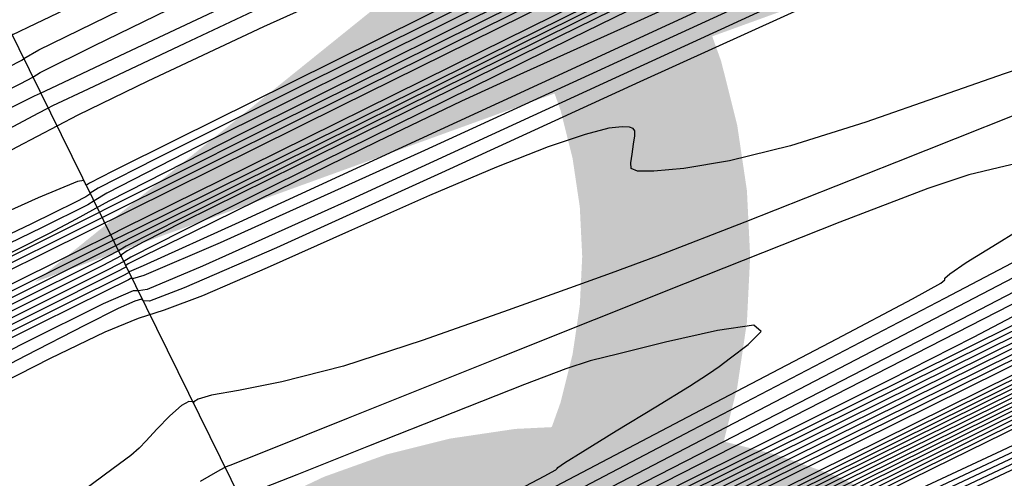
# Model space of a CAD drawing. Extents: x 3249832 to 3255657, y 13789405 to 13793316.
# Tile 585 of 656: x 3255022.88 to 3255037.53, y 13790635.76 to 13790642.59. Entities that reach past the tile are written whole.
import ezdxf

# ---------------------------------------------------------------- set-up
doc = ezdxf.new("R2010")
doc.units = 0
doc.header["$LTSCALE"] = 100
doc.header["$MEASUREMENT"] = 0
doc.linetypes.add('DASHED', pattern=[0.75, 0.5, -0.25])
for name, color, linetype in [('GRATIO_CON', 10, 'CONTINUOUS'), ('GRATIO_ICON', 7, 'CONTINUOUS'), ('PLAN', 7, 'CONTINUOUS'), ('TARGETS_EAST', 7, 'CONTINUOUS')]:
    doc.layers.add(name, color=color, linetype=linetype)
doc.styles.add('Gratio_032316_contours$0$symbol', font='symbol.shx')
doc.linetypes.add('Gratio_032316_contours$0$DEPRESSION', pattern='A,0.3,["%",Gratio_032316_contours$0$symbol,S=0.05,R=180,X=0,Y=0],0.0001', length=0.3001)

# ---------------------------------------------------------------- blocks, each defined once
blk = doc.blocks.new('Gratio_032316_contours')
at = {"layer": 'GRATIO_CON', "color": 5, "linetype": 'Continuous', "flags": 128}
for points in [[(3255090.134, 13790672.269), (3255073.563, 13790664.012), (3255054.005, 13790654.327), (3255037.361, 13790646.103), (3255027.65, 13790641.302), (3255021.364, 13790638.183), (3255013.11, 13790634.082), (3254999.216, 13790627.185), (3254982.884, 13790619.087), (3254969.034, 13790612.234), (3254961.357, 13790608.463), (3254958.627, 13790607.171), (3254958.389, 13790607.146), (3254958.54, 13790607.345), (3254958.393, 13790607.407), (3254957.615, 13790607.137), (3254956.027, 13790606.432), (3254954.078, 13790605.535)], [(3254995.333, 13790628.657), (3255002.15, 13790632.1), (3255010.283, 13790636.165), (3255017.233, 13790639.624), (3255021.121, 13790641.557), (3255022.555, 13790642.267), (3255022.762, 13790642.367), (3255022.764, 13790642.366), (3255022.765, 13790642.365), (3255022.766, 13790642.366), (3255023.114, 13790642.533), (3255025.549, 13790643.701), (3255032.159, 13790646.871), (3255043.986, 13790652.538), (3255057.903, 13790659.181), (3255069.735, 13790664.774), (3255076.411, 13790667.832), (3255079.274, 13790669.033), (3255080.766, 13790669.597)], [(3255080.208, 13790667.47), (3255066.118, 13790660.448), (3255049.489, 13790652.212), (3255035.338, 13790645.216), (3255027.154, 13790641.163), (3255022.31, 13790638.751), (3255016.645, 13790635.928), (3255007.249, 13790631.26), (3254996.203, 13790625.781)], [(3254950.321, 13790594.452), (3254959.763, 13790599.191), (3254976.818, 13790607.581), (3254996.942, 13790617.42), (3255014.068, 13790625.768), (3255023.645, 13790630.425), (3255027.179, 13790632.132), (3255027.688, 13790632.368), (3255028.205, 13790632.618), (3255031.805, 13790634.4), (3255041.571, 13790639.238), (3255059.052, 13790647.892), (3255079.638, 13790658.058), (3255097.179, 13790666.666)], [(3254966.41, 13790602.369), (3254981.803, 13790609.942), (3254999.965, 13790618.821), (3255015.423, 13790626.355), (3255024.067, 13790630.557), (3255027.256, 13790632.097), (3255027.716, 13790632.31), (3255028.117, 13790632.503), (3255030.901, 13790633.883), (3255038.458, 13790637.627), (3255052.061, 13790644.366), (3255068.534, 13790652.524), (3255083.587, 13790659.979)], [(3254973.057, 13790605.548), (3254986.788, 13790612.302), (3255002.989, 13790620.222), (3255016.777, 13790626.942), (3255024.488, 13790630.69), (3255027.333, 13790632.062), (3255027.744, 13790632.252), (3255028.07, 13790632.409), (3255030.334, 13790633.532), (3255036.477, 13790636.578), (3255047.591, 13790642.084), (3255061.36, 13790648.904), (3255074.616, 13790655.469), (3255084.808, 13790660.513)], [(3254973.022, 13790605.373), (3254979.703, 13790608.726), (3254991.772, 13790614.663), (3255006.012, 13790621.624), (3255018.131, 13790627.53), (3255024.908, 13790630.824), (3255027.409, 13790632.031), (3255027.77, 13790632.197), (3255028.021, 13790632.318), (3255029.765, 13790633.183), (3255034.496, 13790635.53), (3255043.121, 13790639.803), (3255054.186, 13790645.283), (3255065.645, 13790650.959), (3255075.733, 13790655.952), (3255083.793, 13790659.922)], [(3254993.942, 13790627.314), (3255003.569, 13790632.194), (3255011.751, 13790636.335), (3255016.33, 13790638.661), (3255018.184, 13790639.612), (3255018.954, 13790640.01), (3255019.945, 13790640.51), (3255021.127, 13790641.101), (3255022.137, 13790641.603), (3255022.702, 13790641.884), (3255022.909, 13790641.989), (3255022.936, 13790642.013), (3255023.161, 13790642.14), (3255024.776, 13790642.938), (3255029.175, 13790645.068), (3255037.056, 13790648.855), (3255046.332, 13790653.287), (3255054.22, 13790657.016)], [(3255058.673, 13790656.885), (3255044.972, 13790650.098), (3255033.314, 13790644.329), (3255026.658, 13790641.024), (3255023.255, 13790639.319), (3255020.18, 13790637.775), (3255015.282, 13790635.334), (3255009.522, 13790632.475), (3255004.637, 13790630.057), (3255001.929, 13790628.726), (3255000.966, 13790628.271), (3255000.882, 13790628.262), (3255000.82, 13790628.277), (3254999.962, 13790627.908), (3254997.5, 13790626.755), (3254993.026, 13790624.614)], [(3254992.997, 13790615.082), (3255001.741, 13790619.384), (3255012.058, 13790624.427), (3255020.839, 13790628.707), (3255025.749, 13790631.093), (3255027.561, 13790631.967), (3255027.823, 13790632.088), (3255027.925, 13790632.137), (3255028.628, 13790632.486), (3255030.534, 13790633.433), (3255034.181, 13790635.241), (3255039.837, 13790638.043), (3255047.704, 13790641.939), (3255057.584, 13790646.831), (3255067.68, 13790651.813), (3255075.793, 13790655.781), (3255080.322, 13790657.93)], [(3254995.724, 13790616.293), (3254999.644, 13790618.261), (3255006.726, 13790621.744), (3255015.081, 13790625.829), (3255022.192, 13790629.295), (3255026.169, 13790631.227), (3255027.637, 13790631.936), (3255027.849, 13790632.033), (3255028.149, 13790632.181), (3255030.243, 13790633.22), (3255035.923, 13790636.036), (3255046.09, 13790641.071), (3255058.062, 13790646.985), (3255068.263, 13790651.993), (3255074.011, 13790654.756), (3255076.188, 13790655.72), (3255076.571, 13790655.782), (3255076.64, 13790655.686), (3255076.691, 13790655.587), (3255076.72, 13790655.493), (3255076.824, 13790655.455), (3255077.493, 13790655.705), (3255079.314, 13790656.521), (3255082.589, 13790658.039)], [(3254995.587, 13790627.779), (3254998.929, 13790629.517), (3255004.987, 13790632.603), (3255012.14, 13790636.225), (3255018.231, 13790639.298), (3255021.637, 13790641.012), (3255022.894, 13790641.642), (3255023.072, 13790641.736), (3255023.183, 13790641.803), (3255023.988, 13790642.208), (3255026.185, 13790643.279), (3255030.124, 13790645.176), (3255034.761, 13790647.393), (3255038.705, 13790649.258), (3255041.036, 13790650.327), (3255042.73, 13790651.076), (3255045.234, 13790652.212), (3255049.538, 13790654.216), (3255054.79, 13790656.683)], [(3255051.228, 13790653.322), (3255040.455, 13790647.983), (3255031.291, 13790643.442), (3255026.162, 13790640.885), (3255024.201, 13790639.887), (3255023.714, 13790639.621), (3255023.315, 13790639.408), (3255022.841, 13790639.168), (3255022.438, 13790638.968), (3255022.214, 13790638.858), (3255022.135, 13790638.821), (3255022.128, 13790638.82), (3255021.96, 13790638.742), (3255020.747, 13790638.159), (3255017.443, 13790636.564), (3255011.525, 13790633.705), (3255004.555, 13790630.345), (3254998.619, 13790627.5), (3254995.188, 13790625.89)], [(3255011.71, 13790624.105), (3255018.105, 13790627.231), (3255023.546, 13790629.883), (3255026.59, 13790631.362), (3255027.713, 13790631.904), (3255027.875, 13790631.979), (3255028.14, 13790632.11), (3255029.982, 13790633.024), (3255034.981, 13790635.503), (3255043.929, 13790639.935), (3255054.466, 13790645.14)], [(3255012.938, 13790624.617), (3255016.695, 13790626.465), (3255021.128, 13790628.632), (3255024.9, 13790630.471), (3255027.01, 13790631.496), (3255027.789, 13790631.872), (3255027.901, 13790631.925), (3255028.13, 13790632.039), (3255029.721, 13790632.829), (3255034.04, 13790634.971), (3255041.768, 13790638.799), (3255050.869, 13790643.296), (3255058.625, 13790647.103)], [(3255019.922, 13790627.743), (3255024.138, 13790629.881), (3255025.687, 13790630.668), (3255025.905, 13790630.78), (3255025.903, 13790630.781), (3255025.903, 13790630.784), (3255025.904, 13790630.787), (3255025.903, 13790630.79), (3255025.901, 13790630.794), (3255025.898, 13790630.798), (3255025.907, 13790630.807), (3255025.993, 13790630.854), (3255026.232, 13790630.974), (3255026.664, 13790631.186), (3255027.174, 13790631.436), (3255027.608, 13790631.647), (3255027.851, 13790631.765), (3255027.94, 13790631.809), (3255027.954, 13790631.817), (3255028.11, 13790631.896), (3255029.2, 13790632.439), (3255032.156, 13790633.907), (3255037.447, 13790636.528), (3255043.677, 13790639.606)], [(3254993.39, 13790614.204), (3254998.874, 13790616.997), (3255006.765, 13790621.003), (3255015.343, 13790625.355), (3255022.407, 13790628.938), (3255026.449, 13790630.989), (3255028.733, 13790632.14), (3255031.214, 13790633.375), (3255035.286, 13790635.392), (3255040.081, 13790637.761), (3255044.167, 13790639.767), (3255046.468, 13790640.873), (3255047.34, 13790641.26), (3255047.494, 13790641.284), (3255047.521, 13790641.246), (3255047.542, 13790641.206), (3255047.553, 13790641.169), (3255047.721, 13790641.213), (3255048.87, 13790641.728), (3255051.99, 13790643.183)], [(3254994.306, 13790614.566), (3254997.54, 13790616.241), (3255002.615, 13790618.828), (3255009.616, 13790622.383), (3255017.09, 13790626.175), (3255023.196, 13790629.273), (3255026.665, 13790631.033), (3255028.5, 13790631.96), (3255030.273, 13790632.843), (3255033.126, 13790634.257), (3255036.485, 13790635.917), (3255039.347, 13790637.322), (3255040.96, 13790638.097), (3255041.571, 13790638.368), (3255041.678, 13790638.385), (3255041.698, 13790638.358), (3255041.712, 13790638.33), (3255041.72, 13790638.304), (3255041.9, 13790638.364), (3255043.145, 13790638.933), (3255046.525, 13790640.515), (3255052.58, 13790643.362)], [(3255012.468, 13790623.763), (3255018.837, 13790626.995), (3255023.986, 13790629.608), (3255026.882, 13790631.078), (3255028.268, 13790631.78), (3255029.331, 13790632.311), (3255030.965, 13790633.121), (3255032.889, 13790634.072), (3255034.528, 13790634.877), (3255035.451, 13790635.32), (3255035.801, 13790635.475), (3255035.863, 13790635.485), (3255035.874, 13790635.47), (3255035.882, 13790635.454), (3255035.887, 13790635.439), (3255036.08, 13790635.516), (3255037.42, 13790636.138), (3255041.061, 13790637.848), (3255047.578, 13790640.916), (3255055.258, 13790644.524)], [(3255014.593, 13790636.667), (3255019.381, 13790639.205), (3255022.135, 13790640.66), (3255023.149, 13790641.197), (3255023.295, 13790641.274), (3255023.371, 13790641.312), (3255023.901, 13790641.563), (3255025.337, 13790642.241), (3255027.955, 13790643.476), (3255031.322, 13790645.063), (3255034.834, 13790646.714), (3255037.959, 13790648.175)], [(3255040.505, 13790648.273), (3255036.338, 13790646.196), (3255031.42, 13790643.758), (3255027.236, 13790641.685), (3255024.901, 13790640.52), (3255024.044, 13790640.082), (3255023.926, 13790640.008), (3255023.921, 13790639.993), (3255023.862, 13790639.955), (3255023.695, 13790639.868), (3255023.395, 13790639.719), (3255023.041, 13790639.547), (3255022.74, 13790639.403), (3255022.43, 13790639.258), (3255021.387, 13790638.78), (3255018.716, 13790637.555), (3255014.101, 13790635.445)], [(3254994.305, 13790613.689), (3254996.831, 13790615.066), (3254999.417, 13790616.48), (3255001.487, 13790617.639), (3255002.684, 13790618.363), (3255003.521, 13790618.898), (3255004.731, 13790619.601), (3255006.895, 13790620.755), (3255009.989, 13790622.354), (3255013.838, 13790624.32), (3255018.171, 13790626.524), (3255022.331, 13790628.636), (3255025.565, 13790630.277), (3255027.338, 13790631.178), (3255027.993, 13790631.511), (3255028.087, 13790631.56), (3255028.284, 13790631.651), (3255029.65, 13790632.293), (3255033.357, 13790634.039), (3255039.989, 13790637.164), (3255047.8, 13790640.837), (3255054.46, 13790643.949)], [(3254995.637, 13790614.237), (3254997.743, 13790615.406), (3255000.426, 13790616.869), (3255003.173, 13790618.367), (3255005.374, 13790619.589), (3255006.647, 13790620.34), (3255007.539, 13790620.889), (3255008.827, 13790621.619), (3255011.092, 13790622.818), (3255014.139, 13790624.392), (3255017.58, 13790626.151), (3255021.023, 13790627.904), (3255024.078, 13790629.456), (3255026.354, 13790630.611), (3255027.591, 13790631.239), (3255028.047, 13790631.471), (3255028.114, 13790631.503), (3255028.29, 13790631.58), (3255029.501, 13790632.143), (3255032.78, 13790633.683), (3255038.645, 13790636.445), (3255045.551, 13790639.691), (3255051.439, 13790642.443)], [(3255012.922, 13790623.637), (3255015.288, 13790624.881), (3255018.289, 13790626.43), (3255021.321, 13790627.982), (3255023.875, 13790629.284), (3255025.825, 13790630.276), (3255027.144, 13790630.945), (3255027.843, 13790631.3), (3255028.101, 13790631.43), (3255028.141, 13790631.445), (3255028.296, 13790631.508), (3255029.351, 13790631.994), (3255032.202, 13790633.328), (3255037.3, 13790635.725), (3255043.302, 13790638.546), (3255048.418, 13790640.937), (3255051.353, 13790642.28)]]:
    blk.add_lwpolyline(points, dxfattribs=at)
at = {"layer": 'GRATIO_CON', "color": 1, "linetype": 'Continuous', "flags": 128}
for points in [[(3254951.513, 13790595.43), (3254961.895, 13790600.484), (3254978.903, 13790608.777), (3254998.336, 13790618.251), (3255014.671, 13790626.211), (3255023.781, 13790630.643), (3255027.142, 13790632.268), (3255027.627, 13790632.492), (3255027.631, 13790632.485), (3255027.633, 13790632.481), (3255027.635, 13790632.48), (3255028.138, 13790632.728), (3255031.66, 13790634.473), (3255041.217, 13790639.207), (3255058.316, 13790647.68), (3255078.408, 13790657.661), (3255095.433, 13790666.172)], [(3255080.634, 13790667.253), (3255069.737, 13790661.867), (3255057.995, 13790656.065), (3255046.683, 13790650.477), (3255036.908, 13790645.651), (3255029.74, 13790642.111), (3255025.863, 13790640.196), (3255024.435, 13790639.489), (3255024.231, 13790639.388), (3255023.731, 13790639.14), (3255020.24, 13790637.4), (3255010.767, 13790632.676), (3254993.818, 13790624.218), (3254973.896, 13790614.253), (3254957.001, 13790605.755), (3254947.618, 13790600.948)], [(3254952.353, 13790596.064), (3254955.347, 13790597.425), (3254961.214, 13790600.243), (3254971.433, 13790605.213), (3254986.509, 13790612.56), (3255003.069, 13790620.632), (3255016.767, 13790627.306), (3255024.383, 13790631.008), (3255027.193, 13790632.364), (3255027.599, 13790632.551), (3255028.05, 13790632.768), (3255031.186, 13790634.321), (3255039.698, 13790638.538), (3255054.926, 13790646.085), (3255072.82, 13790654.974), (3255087.982, 13790662.554)], [(3255084.337, 13790668.924), (3255079.201, 13790666.448), (3255070.56, 13790662.19), (3255058.045, 13790656.005), (3255044.4, 13790649.26), (3255033.15, 13790643.697), (3255026.902, 13790640.607), (3255024.601, 13790639.468), (3255024.272, 13790639.305), (3255023.828, 13790639.085), (3255020.729, 13790637.542), (3255012.319, 13790633.349), (3254997.274, 13790625.841), (3254979.591, 13790616.997), (3254964.594, 13790609.453), (3254956.252, 13790605.18), (3254953.097, 13790603.471)], [(3254970.916, 13790605.055), (3254980.97, 13790609.941), (3254994.115, 13790616.344), (3255007.801, 13790623.014), (3255018.862, 13790628.402), (3255024.982, 13790631.376), (3255027.241, 13790632.465), (3255027.567, 13790632.614), (3255027.962, 13790632.806), (3255030.713, 13790634.169), (3255038.179, 13790637.869), (3255051.536, 13790644.489), (3255067.232, 13790652.287), (3255080.531, 13790658.935)], [(3255080.081, 13790665.791), (3255078.136, 13790665.116), (3255076.661, 13790664.68), (3255074.515, 13790663.857), (3255070.728, 13790662.122), (3255065.014, 13790659.353), (3255057.255, 13790655.53), (3255047.696, 13790650.808), (3255038.036, 13790646.033), (3255030.337, 13790642.224), (3255026.094, 13790640.12), (3255024.532, 13790639.342), (3255024.31, 13790639.228), (3255023.923, 13790639.034), (3255021.216, 13790637.685), (3255013.871, 13790634.022), (3255000.731, 13790627.465), (3254985.286, 13790619.74), (3254972.187, 13790613.151), (3254964.887, 13790609.411), (3254962.029, 13790607.866), (3254961.057, 13790607.271), (3254959.921, 13790606.62), (3254958.588, 13790605.87)], [(3254972.72, 13790606.063), (3254980.618, 13790609.867), (3254990.508, 13790614.669), (3255001.72, 13790620.128), (3255012.533, 13790625.396), (3255020.957, 13790629.499), (3255025.582, 13790631.744), (3255027.289, 13790632.566), (3255027.536, 13790632.678), (3255027.875, 13790632.844), (3255030.24, 13790634.018), (3255036.66, 13790637.2), (3255048.146, 13790642.894), (3255061.643, 13790649.599), (3255073.08, 13790655.317), (3255079.441, 13790658.562), (3255081.939, 13790659.914)], [(3255082.407, 13790666.461), (3255078.183, 13790664.517), (3255073.275, 13790662.284), (3255069.098, 13790660.449), (3255066.582, 13790659.458), (3255064.693, 13790658.764), (3255061.911, 13790657.578), (3255057.12, 13790655.319), (3255050.828, 13790652.257), (3255043.949, 13790648.871), (3255037.347, 13790645.612), (3255031.672, 13790642.806), (3255027.524, 13790640.75), (3255025.285, 13790639.634), (3255024.462, 13790639.216), (3255024.347, 13790639.15), (3255024.018, 13790638.982), (3255021.704, 13790637.828), (3255015.423, 13790634.696), (3255004.187, 13790629.089), (3254990.981, 13790622.484)], [(3254990.092, 13790614.702), (3255000.021, 13790619.491), (3255009.583, 13790624.126), (3255016.932, 13790627.696), (3255021.996, 13790630.16), (3255025.147, 13790631.694), (3255026.778, 13790632.486), (3255027.38, 13790632.775), (3255027.468, 13790632.814), (3255027.469, 13790632.812), (3255027.47, 13790632.811), (3255027.471, 13790632.812), (3255027.698, 13790632.926), (3255029.292, 13790633.719), (3255033.621, 13790635.865), (3255041.365, 13790639.704), (3255050.466, 13790644.225), (3255058.178, 13790648.08)], [(3255053.29, 13790652.574), (3255047.133, 13790649.766), (3255043.566, 13790648.188), (3255041.501, 13790647.299), (3255039.21, 13790646.254), (3255035.472, 13790644.456), (3255031.088, 13790642.312), (3255027.367, 13790640.476), (3255025.292, 13790639.443), (3255024.53, 13790639.054), (3255024.425, 13790638.991), (3255024.208, 13790638.877), (3255022.679, 13790638.113), (3255018.527, 13790636.043), (3255011.1, 13790632.337), (3255002.37, 13790627.97), (3254994.967, 13790624.246)], [(3254989.517, 13790614.587), (3254998.778, 13790619.021), (3255009.723, 13790624.304), (3255019.12, 13790628.854), (3255024.538, 13790631.479), (3255026.729, 13790632.541), (3255027.243, 13790632.79), (3255027.378, 13790632.855), (3255027.429, 13790632.878), (3255027.436, 13790632.882), (3255027.609, 13790632.968), (3255028.818, 13790633.569), (3255032.101, 13790635.197), (3255037.975, 13790638.109), (3255044.878, 13790641.538), (3255050.726, 13790644.462), (3255054.023, 13790646.144)], [(3255051.748, 13790651.622), (3255043.297, 13790647.719), (3255036.151, 13790644.425), (3255032.117, 13790642.582), (3255030.378, 13790641.799), (3255029.455, 13790641.377), (3255028.193, 13790640.77), (3255026.712, 13790640.046), (3255025.454, 13790639.428), (3255024.751, 13790639.082), (3255024.492, 13790638.953), (3255024.456, 13790638.931), (3255024.458, 13790638.924), (3255024.462, 13790638.915), (3255024.465, 13790638.909), (3255024.303, 13790638.824), (3255023.166, 13790638.256), (3255020.079, 13790636.717), (3255014.556, 13790633.961)], [(3254995.013, 13790617.354), (3255003.162, 13790621.256), (3255012.756, 13790625.885), (3255020.913, 13790629.832), (3255025.474, 13790632.036), (3255027.156, 13790632.844), (3255027.399, 13790632.956), (3255027.401, 13790632.953), (3255027.402, 13790632.951), (3255027.402, 13790632.951), (3255027.52, 13790633.01), (3255028.344, 13790633.42), (3255030.582, 13790634.529), (3255034.585, 13790636.514), (3255039.289, 13790638.851), (3255043.275, 13790640.843), (3255045.55, 13790642.004), (3255046.825, 13790642.681), (3255048.237, 13790643.433), (3255050.676, 13790644.696), (3255054.047, 13790646.429)], [(3255052.216, 13790651.608), (3255045.128, 13790648.34), (3255036.93, 13790644.552), (3255030.007, 13790641.352), (3255026.14, 13790639.572), (3255024.712, 13790638.924), (3255024.503, 13790638.838), (3255024.5, 13790638.843), (3255024.499, 13790638.844), (3255024.499, 13790638.841), (3255024.5, 13790638.836), (3255024.503, 13790638.831), (3255024.504, 13790638.826), (3255024.399, 13790638.771), (3255023.654, 13790638.399), (3255021.631, 13790637.39), (3255018.013, 13790635.585), (3255013.76, 13790633.457)], [(3254994.931, 13790617.573), (3254996.5, 13790618.247), (3255000.319, 13790620.027), (3255007.121, 13790623.284), (3255015.129, 13790627.148), (3255021.94, 13790630.439), (3255025.75, 13790632.272), (3255027.159, 13790632.94), (3255027.364, 13790633.028), (3255027.43, 13790633.054), (3255027.87, 13790633.271), (3255029.062, 13790633.861), (3255031.195, 13790634.918), (3255033.701, 13790636.163), (3255035.824, 13790637.225), (3255037.077, 13790637.864), (3255038.046, 13790638.373), (3255039.585, 13790639.175), (3255042.342, 13790640.592), (3255046.14, 13790642.54), (3255050.597, 13790644.834), (3255055.287, 13790647.263)], [(3255040.788, 13790646.115), (3255034.337, 13790643.14), (3255028.9, 13790640.642), (3255025.858, 13790639.265), (3255024.726, 13790638.78), (3255024.553, 13790638.732), (3255024.545, 13790638.747), (3255024.542, 13790638.752), (3255024.542, 13790638.751), (3255024.542, 13790638.749), (3255024.543, 13790638.746), (3255024.544, 13790638.744), (3255024.494, 13790638.718), (3255024.141, 13790638.542), (3255023.183, 13790638.064), (3255021.469, 13790637.208), (3255019.455, 13790636.201), (3255017.746, 13790635.341), (3255016.738, 13790634.825), (3255015.976, 13790634.421), (3255014.792, 13790633.794), (3255012.707, 13790632.703)], [(3255010.929, 13790625.375), (3255015.037, 13790627.342), (3255019.874, 13790629.676), (3255023.987, 13790631.664), (3255026.289, 13790632.772), (3255027.14, 13790633.175), (3255027.266, 13790633.226), (3255027.32, 13790633.242), (3255027.67, 13790633.41), (3255028.61, 13790633.882), (3255030.404, 13790634.794), (3255033.182, 13790636.218), (3255037.044, 13790638.212), (3255041.89, 13790640.729), (3255046.839, 13790643.309), (3255050.81, 13790645.392), (3255053.016, 13790646.567)], [(3255037.608, 13790644.1), (3255036.581, 13790643.676), (3255034.785, 13790642.881), (3255032.11, 13790641.663), (3255029.155, 13790640.31), (3255026.7, 13790639.195), (3255025.326, 13790638.595), (3255024.806, 13790638.401), (3255024.715, 13790638.404), (3255024.688, 13790638.426), (3255024.588, 13790638.401), (3255024.341, 13790638.289), (3255023.852, 13790638.043), (3255022.961, 13790637.584), (3255021.492, 13790636.822), (3255019.393, 13790635.732), (3255017.125, 13790634.548), (3255015.274, 13790633.571), (3255014.269, 13790633.019)], [(3255014.66, 13790627.315), (3255016.234, 13790628.049), (3255018.996, 13790629.371), (3255022.247, 13790630.939), (3255025.013, 13790632.273), (3255026.565, 13790633.017), (3255027.165, 13790633.298), (3255027.32, 13790633.366), (3255027.572, 13790633.492), (3255028.597, 13790634.023), (3255031.105, 13790635.328), (3255035.44, 13790637.588), (3255040.488, 13790640.223)], [(3255038.131, 13790641.984), (3255037.53, 13790641.785), (3255036.607, 13790641.46), (3255035.472, 13790641.065), (3255034.352, 13790640.713), (3255033.44, 13790640.488), (3255032.764, 13790640.376), (3255032.315, 13790640.335), (3255032.073, 13790640.335), (3255031.981, 13790640.373), (3255031.972, 13790640.458), (3255031.991, 13790640.589), (3255032.015, 13790640.736), (3255032.033, 13790640.861), (3255032.035, 13790640.936), (3255032.01, 13790640.972), (3255031.953, 13790640.988), (3255031.846, 13790640.997), (3255031.644, 13790640.973), (3255031.292, 13790640.882), (3255030.743, 13790640.695), (3255029.976, 13790640.396), (3255028.975, 13790639.973), (3255027.77, 13790639.438), (3255026.562, 13790638.897), (3255025.596, 13790638.48), (3255025.025, 13790638.267), (3255024.641, 13790638.141), (3255024.143, 13790637.938), (3255023.329, 13790637.545), (3255022.382, 13790637.063)], [(3255014.686, 13790627.651), (3255015.407, 13790627.971), (3255016.677, 13790628.542), (3255018.162, 13790629.211), (3255019.422, 13790629.773), (3255020.166, 13790630.097), (3255020.714, 13790630.338), (3255021.54, 13790630.723), (3255022.954, 13790631.4), (3255024.619, 13790632.203), (3255026.036, 13790632.886), (3255026.829, 13790633.267), (3255027.122, 13790633.407), (3255027.162, 13790633.432), (3255027.251, 13790633.493), (3255027.903, 13790633.853), (3255029.684, 13790634.799), (3255032.881, 13790636.476), (3255036.646, 13790638.445), (3255039.853, 13790640.125)], [(3255038.571, 13790641.521), (3255035.927, 13790640.47), (3255033.671, 13790639.575), (3255032.367, 13790639.067), (3255031.682, 13790638.814), (3255031.059, 13790638.593), (3255030.078, 13790638.238), (3255028.868, 13790637.811), (3255027.696, 13790637.433), (3255026.777, 13790637.195), (3255026.131, 13790637.069), (3255025.729, 13790636.999), (3255025.531, 13790636.941), (3255025.469, 13790636.897), (3255025.464, 13790636.882), (3255025.449, 13790636.898), (3255025.394, 13790636.904), (3255025.284, 13790636.846), (3255025.111, 13790636.693), (3255024.918, 13790636.493), (3255024.757, 13790636.317), (3255024.655, 13790636.209), (3255024.528, 13790636.102), (3255024.266, 13790635.907), (3255023.804, 13790635.566)], [(3255022.758, 13790631.547), (3255024.357, 13790632.27), (3255025.714, 13790632.885), (3255026.474, 13790633.228), (3255026.767, 13790633.361), (3255026.845, 13790633.396), (3255026.912, 13790633.429), (3255026.989, 13790633.473), (3255027.049, 13790633.522), (3255027.132, 13790633.601), (3255027.545, 13790633.858), (3255028.657, 13790634.474), (3255030.66, 13790635.539), (3255033.023, 13790636.781), (3255035.038, 13790637.837), (3255036.169, 13790638.435), (3255036.589, 13790638.668), (3255036.646, 13790638.716), (3255036.646, 13790638.739), (3255036.723, 13790638.808), (3255036.967, 13790638.974), (3255037.426, 13790639.26), (3255037.973, 13790639.597)], [(3255038.09, 13790640.54), (3255037.44, 13790640.384), (3255037.004, 13790640.279), (3255036.394, 13790640.076), (3255035.086, 13790639.574), (3255032.782, 13790638.661), (3255030.071, 13790637.579), (3255027.767, 13790636.657), (3255026.48, 13790636.141), (3255026.005, 13790635.951), (3255025.937, 13790635.924), (3255025.938, 13790635.923), (3255025.938, 13790635.922), (3255025.937, 13790635.922), (3255025.921, 13790635.917), (3255025.822, 13790635.863), (3255025.562, 13790635.713)]]:
    blk.add_lwpolyline(points, dxfattribs=at)
at = {"layer": 'GRATIO_CON', "color": 5, "linetype": 'Gratio_032316_contours$0$DEPRESSION', "flags": 128}
blk.add_lwpolyline([(3255021.582, 13790639.234), (3255018.865, 13790638.001), (3255016.137, 13790636.789), (3255014.862, 13790636.308), (3255016.019, 13790637.027), (3255018.641, 13790638.454), (3255021.274, 13790639.859), (3255022.838, 13790640.699), (3255023.748, 13790641.176), (3255024.787, 13790641.682), (3255026.511, 13790642.489), (3255028.553, 13790643.412), (3255030.312, 13790644.147), (3255031.337, 13790644.471), (3255031.762, 13790644.485), (3255031.867, 13790644.37), (3255031.889, 13790644.274), (3255031.891, 13790644.215), (3255031.889, 13790644.181), (3255031.847, 13790644.135), (3255031.513, 13790643.949), (3255030.579, 13790643.473), (3255028.893, 13790642.633), (3255026.902, 13790641.646), (3255025.209, 13790640.807), (3255024.263, 13790640.335), (3255023.917, 13790640.158), (3255023.869, 13790640.128), (3255023.87, 13790640.124), (3255023.87, 13790640.124), (3255023.865, 13790640.131), (3255023.856, 13790640.147), (3255023.844, 13790640.169), (3255023.831, 13790640.194), (3255023.736, 13790640.18), (3255023.151, 13790639.936), (3255021.582, 13790639.234)], close=True, dxfattribs=at)
at = {"layer": 'GRATIO_ICON', "color": 7, "linetype": 'Continuous', "flags": 128}
for points in [[(3254986.35, 13790611.904), (3254996.757, 13790617.023), (3255009.035, 13790623.026), (3255019.485, 13790628.119), (3255025.329, 13790630.959), (3255027.485, 13790631.999), (3255027.797, 13790632.143), (3255027.973, 13790632.227), (3255029.196, 13790632.835), (3255032.515, 13790634.482), (3255038.651, 13790637.522), (3255047.011, 13790641.663), (3255056.674, 13790646.449), (3255066.659, 13790651.392), (3255075.737, 13790655.867), (3255082.619, 13790659.22)], [(3254970.968, 13790605.517), (3254974.651, 13790607.178), (3254981.406, 13790610.382), (3254990.319, 13790614.679), (3255000.045, 13790619.398), (3255009.326, 13790623.912), (3255017.265, 13790627.778), (3255023.052, 13790630.596), (3255026.18, 13790632.115), (3255027.335, 13790632.67), (3255027.503, 13790632.746), (3255027.786, 13790632.886), (3255029.766, 13790633.868), (3255035.14, 13790636.533), (3255044.756, 13790641.299), (3255056.055, 13790646.912), (3255065.629, 13790651.699), (3255070.968, 13790654.423), (3255073.16, 13790655.606), (3255074.191, 13790656.207), (3255075.679, 13790657.011), (3255077.767, 13790658.097), (3255080.232, 13790659.368)], [(3255052.726, 13790652.849), (3255049.308, 13790651.299), (3255043.511, 13790648.517), (3255036.641, 13790645.161), (3255030.644, 13790642.212), (3255026.998, 13790640.416), (3255025.308, 13790639.58), (3255024.712, 13790639.277), (3255024.476, 13790639.147), (3255024.393, 13790639.09), (3255024.385, 13790639.073), (3255024.113, 13790638.93), (3255022.191, 13790637.971), (3255016.975, 13790635.37), (3255007.644, 13790630.713), (3254996.675, 13790625.227), (3254987.374, 13790620.548)], [(3255012.614, 13790624.106), (3255016.432, 13790626.047), (3255017.818, 13790626.758), (3255017.999, 13790626.858), (3255017.991, 13790626.863), (3255017.993, 13790626.874), (3255017.996, 13790626.89), (3255017.993, 13790626.908), (3255017.984, 13790626.926), (3255017.969, 13790626.944), (3255018.012, 13790626.99), (3255018.425, 13790627.213), (3255019.585, 13790627.795), (3255021.679, 13790628.826), (3255024.151, 13790630.034), (3255026.254, 13790631.059), (3255027.43, 13790631.631), (3255027.865, 13790631.841), (3255027.927, 13790631.871), (3255028.12, 13790631.967), (3255029.46, 13790632.634), (3255033.098, 13790634.439), (3255039.608, 13790637.664)], [(3254995.652, 13790626.813), (3254997.627, 13790628.01), (3255001.746, 13790630.249), (3255005.816, 13790632.424), (3255008.134, 13790633.681), (3255008.956, 13790634.158), (3255009.031, 13790634.244), (3255009.073, 13790634.306), (3255009.649, 13790634.632), (3255011.295, 13790635.488), (3255014.278, 13790637.008), (3255017.8, 13790638.791), (3255020.799, 13790640.304), (3255022.476, 13790641.148), (3255023.096, 13790641.457), (3255023.186, 13790641.499), (3255023.346, 13790641.573), (3255024.456, 13790642.097), (3255027.468, 13790643.518), (3255032.897, 13790646.08), (3255039.523, 13790649.205), (3255045.693, 13790652.112), (3255050.104, 13790654.181), (3255052.868, 13790655.454)], [(3255054.108, 13790654.945), (3255050.431, 13790653.072), (3255043.783, 13790649.759), (3255035.938, 13790645.871), (3255029.263, 13790642.563), (3255025.538, 13790640.705), (3255024.171, 13790640.007), (3255023.982, 13790639.892), (3255023.889, 13790639.834), (3255023.21, 13790639.498), (3255021.362, 13790638.6), (3255018.052, 13790636.999), (3255014.156, 13790635.119), (3255010.838, 13790633.528), (3255008.856, 13790632.597), (3255007.335, 13790631.911), (3255004.994, 13790630.857), (3255001.121, 13790629.1), (3254997.291, 13790627.404), (3254995.652, 13790626.813)], [(3255011.079, 13790625.313), (3255017.501, 13790628.412), (3255022.962, 13790631.054), (3255026.016, 13790632.529), (3255027.144, 13790633.067), (3255027.31, 13790633.135), (3255027.325, 13790633.126), (3255027.386, 13790633.14), (3255027.538, 13790633.202), (3255027.803, 13790633.326), (3255028.112, 13790633.476), (3255028.373, 13790633.607), (3255028.605, 13790633.725), (3255029.268, 13790634.065), (3255030.933, 13790634.916), (3255034.007, 13790636.487), (3255038.233, 13790638.651), (3255043.188, 13790641.201), (3255048.401, 13790643.9), (3255053.198, 13790646.4)], [(3255040.596, 13790645.79), (3255036.449, 13790643.889), (3255031.747, 13790641.723), (3255027.803, 13790639.913), (3255025.598, 13790638.919), (3255024.775, 13790638.574), (3255024.643, 13790638.553), (3255024.564, 13790638.554), (3255024.119, 13790638.359), (3255022.941, 13790637.775), (3255020.8, 13790636.677), (3255017.995, 13790635.225), (3255014.965, 13790633.652), (3255012.111, 13790632.169)], [(3255010.097, 13790622.489), (3255015.32, 13790625.144), (3255020.584, 13790627.816), (3255024.776, 13790629.942), (3255027.099, 13790631.123), (3255028.036, 13790631.6), (3255028.39, 13790631.779), (3255028.804, 13790631.985), (3255029.293, 13790632.227), (3255029.709, 13790632.431), (3255029.943, 13790632.544), (3255030.032, 13790632.583), (3255030.047, 13790632.586), (3255030.05, 13790632.582), (3255030.052, 13790632.578), (3255030.053, 13790632.574), (3255030.259, 13790632.667), (3255031.696, 13790633.342), (3255035.596, 13790635.18), (3255042.577, 13790638.47), (3255050.8, 13790642.337), (3255057.813, 13790645.612)], [(3255030.223, 13790635.549), (3255030.684, 13790635.793), (3255030.856, 13790635.888), (3255030.879, 13790635.908), (3255030.888, 13790635.922), (3255030.984, 13790635.989), (3255031.258, 13790636.161), (3255031.756, 13790636.466), (3255032.345, 13790636.824), (3255032.845, 13790637.131), (3255033.13, 13790637.315), (3255033.288, 13790637.428), (3255033.458, 13790637.556), (3255033.722, 13790637.751), (3255033.913, 13790637.946), (3255033.806, 13790638.039), (3255033.262, 13790637.964), (3255032.492, 13790637.789), (3255031.796, 13790637.616), (3255031.37, 13790637.509), (3255031.006, 13790637.393), (3255030.389, 13790637.158), (3255029.324, 13790636.736), (3255028.07, 13790636.237), (3255027.003, 13790635.812), (3255026.406, 13790635.578)]]:
    blk.add_lwpolyline(points, dxfattribs=at)

msp = doc.modelspace()

# ---------------------------------------------------------------- linework, layer by layer
at = {"layer": 'PLAN', "color": 8, "linetype": 'DASHED'}
msp.add_line((3253727.59, 13793271.41), (3255567.17, 13789537.28), dxfattribs=at)
at = {"layer": 'TARGETS_EAST', "color": 1, "const_width": 2.5}
for points in [[(3255009.201, 13790651.588, 1), (3255026.701, 13790651.588, 1)], [(3255015, 13790639.066, 1), (3255032.5, 13790639.066, 1)], [(3255022.483, 13790626.544, 1), (3255039.983, 13790626.544, 1)]]:
    msp.add_lwpolyline(points, format="xyb", close=True, dxfattribs=at)
at = {"layer": 'TARGETS_EAST', "color": 1}
msp.add_solid([(3255042.163, 13790645.6), (3255038.89, 13790651.408), (3255023.103, 13790638.685)], dxfattribs=at)

# ---------------------------------------------------------------- block references
at = {"layer": 'TARGETS_EAST'}
msp.add_blockref('Gratio_032316_contours', (0, 0), dxfattribs=at)

doc.saveas('drawing.dxf')
